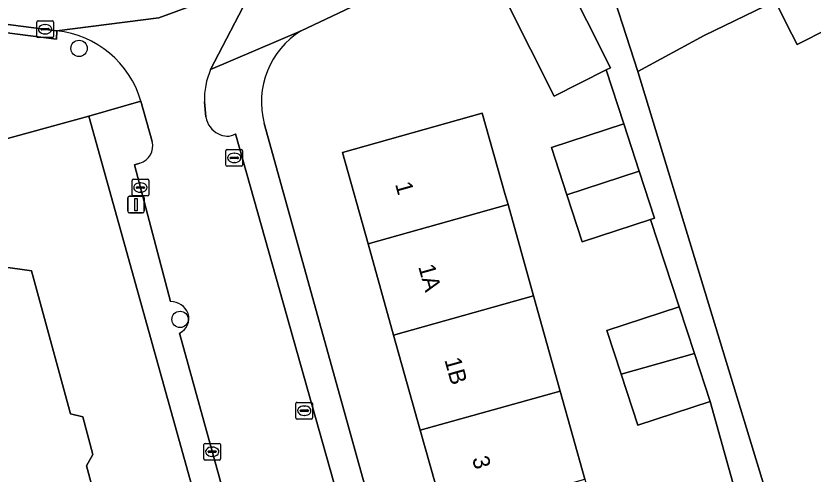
# Model space of a CAD drawing. Extents: x 162250 to 162661, y 380743 to 381606.
# Drawn here: x 162422.34 to 162470.11, y 381328.57 to 381356.01 of the extents above; entities that cross this region are included whole.
import ezdxf

# ---------------------------------------------------------------- set-up
doc = ezdxf.new("R2010")
doc.units = 0
for name, color, linetype in [('IMGEO_Boom', 7, 'Continuous'), ('IMGEO_Erf', 7, 'Continuous'), ('IMGEO_Kolk', 7, 'Continuous'), ('IMGEO_Lichtmast', 7, 'Continuous'), ('IMGEO_Pand', 7, 'Continuous'), ('IMGEO_Pand_nummerreeks', 7, 'Continuous'), ('IMGEO_Rijbaan_lokaal_open', 7, 'Continuous'), ('IMGEO_Voetpad_open', 7, 'Continuous')]:
    doc.layers.add(name, color=color, linetype=linetype)

msp = doc.modelspace()

# ---------------------------------------------------------------- linework, layer by layer
at = {"layer": 'IMGEO_Boom'}
for centre in [(162426.124, 381354.067), (162432.18, 381337.836)]:
    msp.add_circle(centre, 0.489, dxfattribs=at)
at = {"layer": 'IMGEO_Erf'}
for points in [[(162453.579, 381361.833), (162439.44, 381355.128)], [(162470.609, 381310.995), (162466.276, 381309.578), (162465.279, 381312.626), (162464.424, 381315.24), (162468.757, 381316.657), (162467.273, 381321.958), (162462.94, 381320.541), (162461.943, 381323.589), (162461.088, 381326.203), (162465.421, 381327.62), (162463.937, 381332.921), (162459.604, 381331.504), (162458.607, 381334.553), (162457.752, 381337.166), (162462.085, 381338.583), (162460.375, 381343.811), (162456.285, 381342.473), (162455.359, 381345.304), (162454.433, 381348.135), (162458.766, 381349.552), (162457.711, 381352.776), (162454.599, 381351.205), (162451.752, 381356.844)], [(162472.949, 381356.225), (162469.152, 381354.307), (162468.841, 381354.924), (162467.843, 381356.9), (162463.58, 381354.841), (162459.604, 381352.686), (162467.968, 381325.289), (162468.6, 381325.482), (162472.214, 381313.645)], [(162419.551, 381288.338), (162425.667, 381290.132), (162429.605, 381291.207), (162429.017, 381293.362), (162430.274, 381293.705), (162429.295, 381297.292), (162432.01, 381298.033), (162434.759, 381298.784), (162436.833, 381299.35), (162438.459, 381293.393), (162442.142, 381294.412), (162436.765, 381313.847), (162435.015, 381320.204), (162426.714, 381350.004), (162406.556, 381344.473)], [(162437.221, 381349.572), (162450.776, 381300.808), (162465.094, 381250)], [(162417.882, 381341.494), (162423.284, 381340.745), (162425.621, 381332.181), (162426.342, 381331.991), (162426.955, 381329.744), (162426.568, 381329.066), (162427.413, 381325.969), (162429.151, 381326.443), (162431.146, 381319.134), (162432.236, 381315.138), (162430.533, 381314.674), (162431.171, 381312.334), (162432.454, 381307.629), (162434.297, 381300.878), (162434.095, 381300.823), (162429.474, 381299.562), (162424.435, 381298.186), (162419.606, 381296.868)]]:
    msp.add_lwpolyline(points, dxfattribs=at)
msp.add_lwpolyline([(162462.774, 381305.593), (162459.232, 381304.599), (162454.418, 381303.248), (162452.78, 381309.087), (162451.177, 381314.799), (162449.673, 381320.159), (162448.058, 381325.912), (162446.577, 381331.193), (162444.977, 381336.893), (162443.444, 381342.356), (162441.905, 381347.842), (162450.292, 381350.195), (162451.643, 381345.381), (162451.831, 381344.71), (162453.36, 381339.245), (162454.954, 381333.544), (162456.432, 381328.262), (162458.042, 381322.508), (162459.542, 381317.146), (162461.14, 381311.433)], close=True, dxfattribs=at)
msp.add_arc((162442.062, 381350.86), 5.009, 121.5586, 194.8991, dxfattribs=at)
at = {"layer": 'IMGEO_Kolk'}
for p, q in [((162423.667, 381355.716), (162424.519, 381355.716)), ((162423.592, 381354.79), (162423.592, 381355.642)), ((162423.851, 381355.21), (162423.851, 381355.222)), ((162423.894, 381355.259), (162424.292, 381355.259)), ((162424.08, 381355.496), (162424.105, 381355.496)), ((162424.335, 381355.222), (162424.335, 381355.21)), ((162424.593, 381355.642), (162424.593, 381354.79)), ((162424.289, 381355.173), (162423.891, 381355.173)), ((162424.103, 381354.936), (162424.078, 381354.936)), ((162424.519, 381354.716), (162423.667, 381354.716)), ((162434.928, 381347.081), (162434.928, 381347.933)), ((162435.003, 381348.007), (162435.855, 381348.007)), ((162435.416, 381347.787), (162435.441, 381347.787)), ((162435.929, 381347.933), (162435.929, 381347.081)), ((162435.187, 381347.501), (162435.187, 381347.513)), ((162435.625, 381347.464), (162435.227, 381347.464)), ((162435.23, 381347.55), (162435.628, 381347.55)), ((162435.439, 381347.227), (162435.414, 381347.227)), ((162435.671, 381347.513), (162435.671, 381347.501)), ((162435.855, 381347.007), (162435.003, 381347.007)), ((162429.299, 381345.304), (162429.299, 381346.156)), ((162429.374, 381346.23), (162430.226, 381346.23)), ((162430.3, 381346.156), (162430.3, 381345.304)), ((162429.558, 381345.724), (162429.558, 381345.736)), ((162429.996, 381345.687), (162429.598, 381345.687)), ((162429.601, 381345.773), (162429.999, 381345.773)), ((162429.787, 381346.01), (162429.812, 381346.01)), ((162430.042, 381345.736), (162430.042, 381345.724)), ((162430.226, 381345.23), (162429.374, 381345.23)), ((162429.81, 381345.45), (162429.785, 381345.45)), ((162439.123, 381331.939), (162439.123, 381332.791)), ((162439.198, 381332.865), (162440.05, 381332.865)), ((162440.124, 381332.791), (162440.124, 381331.939)), ((162439.382, 381332.359), (162439.382, 381332.371)), ((162439.82, 381332.322), (162439.422, 381332.322)), ((162439.425, 381332.408), (162439.823, 381332.408)), ((162439.611, 381332.645), (162439.636, 381332.645)), ((162439.866, 381332.371), (162439.866, 381332.359)), ((162440.05, 381331.865), (162439.198, 381331.865)), ((162439.634, 381332.085), (162439.609, 381332.085)), ((162433.678, 381330.408), (162434.53, 381330.408)), ((162433.603, 381329.482), (162433.603, 381330.334)), ((162433.862, 381329.902), (162433.862, 381329.914)), ((162433.905, 381329.951), (162434.303, 381329.951)), ((162434.091, 381330.188), (162434.116, 381330.188)), ((162434.346, 381329.914), (162434.346, 381329.902)), ((162434.604, 381330.334), (162434.604, 381329.482)), ((162434.3, 381329.865), (162433.902, 381329.865)), ((162434.114, 381329.628), (162434.089, 381329.628)), ((162434.53, 381329.408), (162433.678, 381329.408))]:
    msp.add_line(p, q, dxfattribs=at)
for points in [[(162423.667, 381355.716), (162424.519, 381355.716)], [(162423.592, 381354.79), (162423.592, 381355.642)], [(162424.593, 381355.642), (162424.593, 381354.79)], [(162424.519, 381354.716), (162423.667, 381354.716)], [(162434.928, 381347.081), (162434.928, 381347.933)], [(162435.003, 381348.007), (162435.855, 381348.007)], [(162435.929, 381347.933), (162435.929, 381347.081)], [(162435.855, 381347.007), (162435.003, 381347.007)], [(162429.299, 381345.304), (162429.299, 381346.156)], [(162429.374, 381346.23), (162430.226, 381346.23)], [(162430.3, 381346.156), (162430.3, 381345.304)], [(162430.226, 381345.23), (162429.374, 381345.23)], [(162439.123, 381331.939), (162439.123, 381332.791)], [(162439.198, 381332.865), (162440.05, 381332.865)], [(162440.124, 381332.791), (162440.124, 381331.939)], [(162440.05, 381331.865), (162439.198, 381331.865)], [(162433.678, 381330.408), (162434.53, 381330.408)], [(162433.603, 381329.482), (162433.603, 381330.334)], [(162434.604, 381330.334), (162434.604, 381329.482)], [(162434.53, 381329.408), (162433.678, 381329.408)]]:
    msp.add_lwpolyline(points, dxfattribs=at)
for centre, radius, start, end in [((162423.669, 381355.64), 0.0765, 91.552, 178.448), ((162423.669, 381355.64), 0.0765, 91.552, 178.448), ((162424.517, 381355.64), 0.0765, 1.552, 88.448), ((162424.517, 381355.64), 0.0765, 1.552, 88.448), ((162423.891, 381355.219), 0.0403, 85.8775, 175.7526), ((162424.296, 381355.221), 0.0386, 1.7309, 96.639), ((162423.669, 381354.792), 0.0765, 181.552, 268.448), ((162423.669, 381354.792), 0.0765, 181.552, 268.448), ((162423.888, 381355.209), 0.0366, 178.938, 274.7102), ((162424.292, 381355.216), 0.043, 264.8664, 352.4533), ((162424.517, 381354.792), 0.0765, 271.552, 358.448), ((162424.517, 381354.792), 0.0765, 271.552, 358.448), ((162435.005, 381347.931), 0.0765, 91.552, 178.448), ((162435.005, 381347.931), 0.0765, 91.552, 178.448), ((162435.853, 381347.931), 0.0765, 1.552, 88.448), ((162435.853, 381347.931), 0.0765, 1.552, 88.448), ((162435.227, 381347.51), 0.0403, 85.8775, 175.7526), ((162435.224, 381347.5), 0.0366, 178.938, 274.7102), ((162435.628, 381347.507), 0.043, 264.8664, 352.4533), ((162435.632, 381347.512), 0.0386, 1.7309, 96.639), ((162435.005, 381347.083), 0.0765, 181.552, 268.448), ((162435.005, 381347.083), 0.0765, 181.552, 268.448), ((162435.853, 381347.083), 0.0765, 271.552, 358.448), ((162435.853, 381347.083), 0.0765, 271.552, 358.448), ((162429.376, 381346.154), 0.0765, 91.552, 178.448), ((162429.376, 381346.154), 0.0765, 91.552, 178.448), ((162430.224, 381346.154), 0.0765, 1.552, 88.448), ((162430.224, 381346.154), 0.0765, 1.552, 88.448), ((162429.598, 381345.733), 0.0403, 85.8775, 175.7526), ((162429.595, 381345.723), 0.0366, 178.938, 274.7102), ((162429.999, 381345.73), 0.043, 264.8664, 352.4533), ((162430.003, 381345.735), 0.0386, 1.7309, 96.639), ((162429.376, 381345.306), 0.0765, 181.552, 268.448), ((162429.376, 381345.306), 0.0765, 181.552, 268.448), ((162430.224, 381345.306), 0.0765, 271.552, 358.448), ((162430.224, 381345.306), 0.0765, 271.552, 358.448), ((162439.2, 381332.789), 0.0765, 91.552, 178.448), ((162439.2, 381332.789), 0.0765, 91.552, 178.448), ((162440.048, 381332.789), 0.0765, 1.552, 88.448), ((162440.048, 381332.789), 0.0765, 1.552, 88.448), ((162439.422, 381332.368), 0.0403, 85.8775, 175.7526), ((162439.419, 381332.358), 0.0366, 178.938, 274.7102), ((162439.823, 381332.365), 0.043, 264.8664, 352.4533), ((162439.827, 381332.37), 0.0386, 1.7309, 96.639), ((162439.2, 381331.941), 0.0765, 181.552, 268.448), ((162439.2, 381331.941), 0.0765, 181.552, 268.448), ((162440.048, 381331.941), 0.0765, 271.552, 358.448), ((162440.048, 381331.941), 0.0765, 271.552, 358.448), ((162433.68, 381330.332), 0.0765, 91.552, 178.448), ((162433.68, 381330.332), 0.0765, 91.552, 178.448), ((162434.528, 381330.332), 0.0765, 1.552, 88.448), ((162434.528, 381330.332), 0.0765, 1.552, 88.448), ((162433.902, 381329.911), 0.0403, 85.8775, 175.7526), ((162433.899, 381329.901), 0.0366, 178.938, 274.7102), ((162434.303, 381329.908), 0.043, 264.8664, 352.4533), ((162434.307, 381329.913), 0.0386, 1.7309, 96.639), ((162433.68, 381329.484), 0.0765, 181.552, 268.448), ((162433.68, 381329.484), 0.0765, 181.552, 268.448), ((162434.528, 381329.484), 0.0765, 271.552, 358.448), ((162434.528, 381329.484), 0.0765, 271.552, 358.448)]:
    msp.add_arc(centre, radius, start, end, dxfattribs=at)
for centre, major_axis, ratio, start_param, end_param in [((162424.079, 381355.216), (-0.387, 0.002), 0.722429, 4.712389, 7.853982), ((162424.104, 381355.216), (-0.39, 0.002), 0.717154, 1.570796, 4.712389), ((162435.415, 381347.507), (-0.387, 0.002), 0.722429, 4.712389, 7.853982), ((162435.44, 381347.507), (-0.39, 0.002), 0.717154, 1.570796, 4.712389), ((162429.786, 381345.73), (-0.387, 0.002), 0.722429, 4.712389, 7.853982), ((162429.811, 381345.73), (-0.39, 0.002), 0.717154, 1.570796, 4.712389), ((162439.61, 381332.365), (-0.387, 0.002), 0.722429, 4.712389, 7.853982), ((162439.635, 381332.365), (-0.39, 0.002), 0.717154, 1.570796, 4.712389), ((162434.09, 381329.908), (-0.387, 0.002), 0.722429, 4.712389, 7.853982), ((162434.115, 381329.908), (-0.39, 0.002), 0.717154, 1.570796, 4.712389)]:
    msp.add_ellipse(centre, major_axis=major_axis, ratio=ratio, start_param=start_param, end_param=end_param, dxfattribs=at)
at = {"layer": 'IMGEO_Lichtmast'}
for p, q in [((162429.143, 381345.21), (162429.933, 381345.21)), ((162429.933, 381345.21), (162429.143, 381345.21)), ((162429.043, 381344.31), (162429.043, 381345.11)), ((162429.043, 381345.11), (162429.043, 381344.31)), ((162430.033, 381345.11), (162430.033, 381344.31)), ((162430.033, 381344.31), (162430.033, 381345.11)), ((162429.933, 381344.21), (162429.143, 381344.21)), ((162429.143, 381344.21), (162429.933, 381344.21))]:
    msp.add_line(p, q, dxfattribs=at)
msp.add_lwpolyline([(162429.463, 381345.085), (162429.613, 381345.085), (162429.613, 381344.335), (162429.463, 381344.335), (162429.463, 381345.085)], dxfattribs=at)
for centre, start, end in [((162429.143, 381345.11), 90, 180), ((162429.143, 381345.11), 90, 180), ((162429.933, 381345.11), 0, 90), ((162429.933, 381345.11), 360, 90), ((162429.143, 381344.31), 180, 270), ((162429.143, 381344.31), 180, 270), ((162429.933, 381344.31), 270, 0), ((162429.933, 381344.31), 270, 0)]:
    msp.add_arc(centre, 0.1, start, end, dxfattribs=at)
at = {"layer": 'IMGEO_Pand'}
for points in [[(162462.362, 381357.254), (162460.657, 381360.629), (162457.556, 381359.063), (162459.604, 381352.686), (162463.58, 381354.841), (162467.843, 381356.9), (162479.86, 381362.97), (162476.895, 381368.842), (162468.684, 381364.696), (162464.771, 381362.72), (162466.481, 381359.333)], [(162475.416, 381350.806), (162482.196, 381353.576), (162481.097, 381356.225), (162482.121, 381356.742), (162482.825, 381357.098), (162479.86, 381362.97), (162467.843, 381356.9), (162468.841, 381354.924), (162469.152, 381354.307), (162472.949, 381356.225), (162474.176, 381353.793)], [(162455.135, 381358.552), (162451.752, 381356.844), (162454.599, 381351.205), (162457.711, 381352.776), (162457.982, 381352.913)], [(162443.444, 381342.356), (162451.831, 381344.71), (162451.643, 381345.381), (162450.292, 381350.195), (162441.905, 381347.842)], [(162455.359, 381345.304), (162459.692, 381346.721), (162458.766, 381349.552), (162454.433, 381348.135)], [(162459.692, 381346.721), (162455.359, 381345.304), (162456.285, 381342.473), (162460.375, 381343.811), (162460.618, 381343.89)], [(162453.36, 381339.245), (162451.831, 381344.71), (162443.444, 381342.356), (162444.977, 381336.893)], [(162453.36, 381339.245), (162444.977, 381336.893), (162446.577, 381331.193), (162454.954, 381333.544)], [(162463, 381335.785), (162462.085, 381338.583), (162457.752, 381337.166), (162458.607, 381334.553)], [(162463, 381335.785), (162458.607, 381334.553), (162459.604, 381331.504), (162463.937, 381332.921)], [(162448.058, 381325.912), (162456.432, 381328.262), (162454.954, 381333.544), (162446.577, 381331.193)]]:
    msp.add_lwpolyline(points, close=True, dxfattribs=at)
msp.add_lwpolyline([(162419.606, 381296.868), (162424.435, 381298.186), (162429.474, 381299.562), (162434.095, 381300.823), (162434.297, 381300.878), (162432.454, 381307.629), (162431.171, 381312.334), (162430.533, 381314.674), (162432.236, 381315.138), (162431.146, 381319.134), (162429.151, 381326.443), (162427.413, 381325.969), (162426.568, 381329.066), (162426.955, 381329.744), (162426.342, 381331.991), (162425.621, 381332.181), (162423.284, 381340.745), (162417.882, 381341.494)], dxfattribs=at)
at = {"layer": 'IMGEO_Rijbaan_lokaal_open'}
for points in [[(162424.469, 381360.557), (162422.583, 381360.789), (162418.002, 381361.308), (162417.694, 381361.338), (162411.638, 381361.926), (162406.463, 381362.533), (162397.581, 381363.589), (162393.586, 381364.052), (162384.577, 381365.095), (162382.82, 381365.298), (162382.211, 381360.04), (162385.318, 381359.705), (162385.463, 381359.688), (162418.607, 381355.915), (162419.535, 381355.796), (162424.79, 381355.126), (162430.909, 381355.898), (162436.919, 381358.12)], [(162434.009, 381352.807), (162436.427, 381357.46), (162436.919, 381358.12), (162430.909, 381355.898), (162424.79, 381355.126)], [(162429.829, 381350.907), (162430.504, 381348.496)], [(162433.728, 381349.96), (162433.648, 381350.862)], [(162441.356, 381327.215), (162441.607, 381327.292), (162435.506, 381348.941)], [(162429.771, 381347.194), (162429.44, 381347.098), (162431.61, 381338.907)], [(162432.149, 381337.011), (162435.313, 381325.53)]]:
    msp.add_lwpolyline(points, dxfattribs=at)
for centre, radius, start, end in [((162424.169, 381349.266), 5.893, 16.1727, 83.9504), ((162437.865, 381351.085), 4.222, 155.9379, 183.0328), ((162435.064, 381350.17), 1.353, 188.9353, 244.2202), ((162435.001, 381349.881), 1.067, 240.5326, 298.2437), ((162429.471, 381348.22), 1.069, 286.2771, 14.9656), ((162431.612, 381337.787), 1.12, 21.086, 90.1062), ((162431.723, 381337.894), 0.98, 295.7773, 17.6029)]:
    msp.add_arc(centre, radius, start, end, dxfattribs=at)
at = {"layer": 'IMGEO_Voetpad_open'}
for points in [[(162436.919, 381358.12), (162436.427, 381357.46), (162434.009, 381352.807), (162439.44, 381355.128), (162453.579, 381361.833), (162456.249, 381363.099), (162480.129, 381374.422)], [(162479.355, 381292.112), (162477.851, 381297.449), (162476.933, 381300.707), (162473.759, 381311.968), (162472.171, 381311.52), (162467.968, 381325.289), (162459.604, 381352.686), (162457.556, 381359.063)], [(162455.135, 381358.552), (162457.982, 381352.913), (162457.711, 381352.776), (162458.766, 381349.552), (162459.692, 381346.721), (162460.618, 381343.89), (162460.375, 381343.811), (162462.085, 381338.583), (162463, 381335.785), (162463.937, 381332.921), (162465.421, 381327.62), (162466.336, 381324.822), (162467.273, 381321.958), (162468.757, 381316.657), (162469.672, 381313.859), (162470.609, 381310.995), (162470.964, 381309.911), (162471.781, 381310.164), (162474.134, 381302.554), (162474.482, 381302.645), (162475.457, 381298.924), (162476.536, 381294.81), (162477.025, 381292.942)], [(162424.79, 381355.126), (162424.767, 381354.626), (162419.468, 381355.301), (162419.535, 381355.796), (162418.607, 381355.915)], [(162417.398, 381355.06), (162417.008, 381351.045), (162394.167, 381353.778), (162393.006, 381353.91), (162392.329, 381347.729), (162388.366, 381348.119), (162382.258, 381347.296), (162382.835, 381343.046), (162382.341, 381342.983), (162382.589, 381341.154), (162382.689, 381340.417), (162383.001, 381340.404), (162387.834, 381340.197), (162391.181, 381340.053), (162401.22, 381342.95), (162401.102, 381343.383), (162402.837, 381343.856), (162402.584, 381344.782), (162406.202, 381345.769), (162406.556, 381344.473), (162426.714, 381350.004)], [(162439.44, 381355.128), (162434.009, 381352.807)], [(162430.504, 381348.496), (162429.829, 381350.907), (162426.714, 381350.004), (162435.015, 381320.204), (162436.765, 381313.847), (162442.142, 381294.412), (162442.682, 381292.462), (162454.43, 381250), (162455.092, 381247.608), (162455.758, 381245.2), (162459.272, 381232.499), (162459.819, 381223.005), (162460.124, 381217.537), (162463.07, 381217.625)], [(162426.714, 381350.004), (162429.829, 381350.907)], [(162433.648, 381350.862), (162433.728, 381349.96)], [(162469.535, 381226.012), (162469.398, 381234.727), (162466.151, 381246.25), (162465.361, 381249.054), (162465.094, 381250), (162450.776, 381300.808), (162437.221, 381349.572)], [(162435.506, 381348.941), (162441.607, 381327.292), (162441.356, 381327.215)], [(162431.61, 381338.907), (162429.44, 381347.098), (162429.771, 381347.194)], [(162435.313, 381325.53), (162432.149, 381337.011)]]:
    msp.add_lwpolyline(points, dxfattribs=at)
msp.add_lwpolyline([(162424.79, 381355.126), (162419.535, 381355.796), (162419.468, 381355.301), (162424.767, 381354.626)], close=True, dxfattribs=at)
for centre, radius, start, end in [((162424.169, 381349.266), 5.893, 16.1727, 83.9504), ((162442.062, 381350.86), 5.009, 121.5586, 194.8991), ((162437.865, 381351.085), 4.222, 155.9379, 183.0328), ((162435.064, 381350.17), 1.353, 188.9353, 244.2202), ((162435.001, 381349.881), 1.067, 240.5326, 298.2437), ((162429.471, 381348.22), 1.069, 286.2771, 14.9656), ((162431.612, 381337.787), 1.12, 21.086, 90.1062), ((162431.723, 381337.894), 0.98, 295.7773, 17.6029)]:
    msp.add_arc(centre, radius, start, end, dxfattribs=at)

# ---------------------------------------------------------------- texts
at = {"layer": 'IMGEO_Pand_nummerreeks'}
for s, p in [('1', (162445.057, 381345.936)), ('1A', (162446.445, 381340.992)), ('1B', (162448.011, 381335.411)), ('3', (162449.669, 381329.498))]:
    msp.add_text(s, height=1, rotation=285.674, dxfattribs=at).set_placement(p)

doc.saveas('drawing.dxf')
